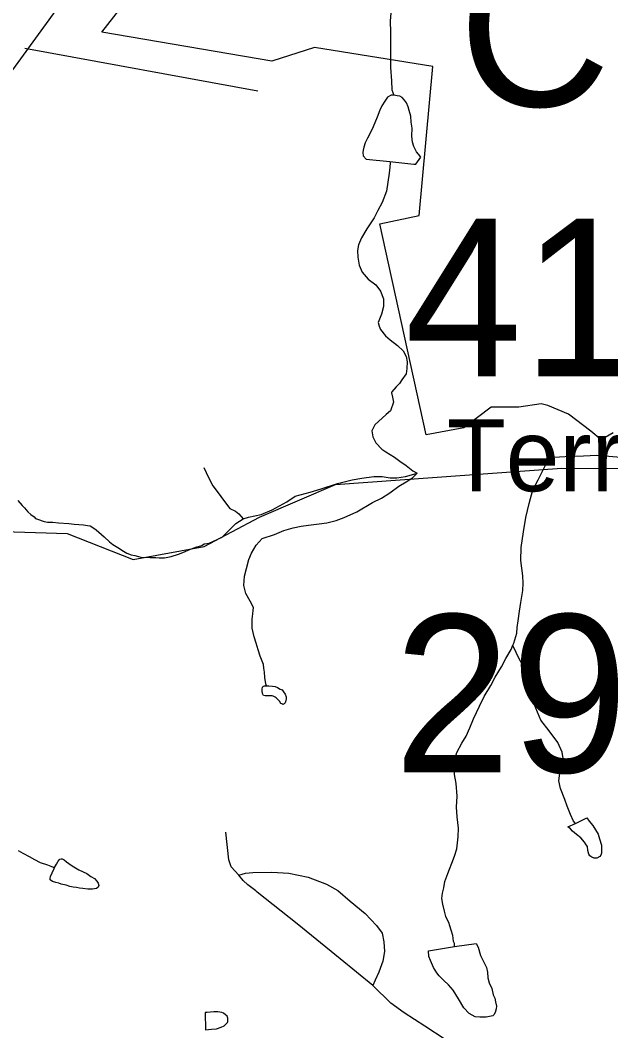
# Model space of a CAD drawing. Extents: x 2001466 to 31450019, y -30647475 to 847247.
# Drawn here: x 2073617 to 2076073, y 677008 to 681216 of the extents above; entities that cross this region are included whole.
import ezdxf

# ---------------------------------------------------------------- set-up
doc = ezdxf.new("R2010")
doc.units = 0
for name, color, linetype in [('Exist Boundary Political City Limit New', 7, 'Continuous'), ('Exist Hydrographic Creek Single Shore', 7, 'Continuous'), ('Exist Hydrographic Creek Single Shore Label', 7, 'Continuous'), ('Exist Hydrographic Misc Water Feature', 7, 'Continuous'), ('Exist Road Non-System Type 51', 7, 'Continuous'), ('Exist Road Secondary Structure Culvert Number Label', 7, 'Continuous'), ('Exist Road Secondary Structure Standard Bridge Number Label', 7, 'Continuous'), ('Exist Road Secondary Type 51 Attributed', 7, 'Continuous'), ('Map Preparation Boundary City Limit Buffer Line', 7, 'Continuous')]:
    doc.layers.add(name, color=color, linetype=linetype)

msp = doc.modelspace()

# ---------------------------------------------------------------- linework, layer by layer
at = {"layer": 'Exist Boundary Political City Limit New'}
msp.add_lwpolyline([(2076083, 679497.4), (2076033.1, 679468.9), (2075990.2, 679504.5), (2075897.5, 679575.9), (2075811.9, 679611.5), (2075783.4, 679618.6), (2075690.5, 679604.4), (2075576.4, 679604.4), (2075462.2, 679518.8), (2075305.2, 679490.2), (2075112.6, 680367.6), (2075276.8, 680403.2), (2075333.8, 681023.8), (2074841.5, 681102.2), (2074663, 681045.2), (2073956.6, 681166.4), (2074156.4, 681423.2)], dxfattribs=at)
at = {"layer": 'Exist Hydrographic Creek Single Shore'}
for points in [[(2074381.3, 679024.1), (2074612.4, 679147.5), (2074928.6, 679282.2), (2075869.6, 679351.5), (2077477.6, 679348.4), (2077703.6, 679307.7), (2078094.6, 679309.6)], [(2072829.5, 678435.8), (2072937.5, 678604.1), (2073344.6, 679012.5), (2073502.5, 679088.1), (2073811.5, 679078.6), (2074086.4, 678971.2), (2074381.3, 679024.1)]]:
    msp.add_lwpolyline(points, dxfattribs=at)
at = {"layer": 'Exist Hydrographic Misc Water Feature'}
msp.add_line((2074386.6, 677084.5), (2074387.1, 677012.7), dxfattribs=at)
for points in [[(2075159.9, 681287.4), (2075159.9, 681269.6), (2075158, 681245.5), (2075156, 681213.4), (2075156.6, 681165.4), (2075156.4, 681115.6), (2075156.6, 681071.3), (2075156.8, 681019.4), (2075160.7, 680963.6), (2075163, 680925.6), (2075171.2, 680903.6)], [(2075171.2, 680903.6), (2075167.5, 680903.8), (2075159.3, 680903.4), (2075145.1, 680895.4), (2075133.2, 680879.4), (2075121.3, 680859.3), (2075113.1, 680841.5), (2075101.5, 680811.6), (2075085.5, 680771.4), (2075071.7, 680743.1), (2075061.5, 680725.1), (2075051.8, 680705.1), (2075045.9, 680687.4), (2075043.8, 680675.1), (2075041.8, 680665.3), (2075043.6, 680651.2), (2075055.7, 680637.2), (2075154.2, 680627.6)], [(2075154.2, 680627.6), (2075254.2, 680616.1), (2075261.8, 680616.1), (2075283.7, 680646), (2075273.9, 680658.1), (2075265.7, 680667.8), (2075253.8, 680690), (2075247.9, 680707.9), (2075245.8, 680733.8), (2075247.7, 680765.9), (2075243.6, 680792.1), (2075241.5, 680815.9), (2075235.4, 680840), (2075231.2, 680856), (2075223.3, 680871.8), (2075215.1, 680883.6), (2075205.2, 680893.6), (2075195.2, 680899.6), (2075185.3, 680901.5), (2075171.2, 680903.6)], [(2075154.2, 680627.6), (2075156, 680621.6), (2075154.4, 680603.6), (2075152.1, 680579.6), (2075146.2, 680541.6), (2075140.2, 680503.5), (2075122.8, 680457.5), (2075104.7, 680423.7), (2075088.7, 680393.3), (2075059, 680347.5), (2075036.9, 680309.5), (2075023.3, 680281.2), (2075019.2, 680257.4), (2075021.5, 680229.5), (2075027.2, 680195.4), (2075039.1, 680167.6), (2075063.5, 680137.6), (2075095.7, 680113.6), (2075115.6, 680087.9), (2075127.7, 680055.6), (2075127.9, 680024), (2075119.9, 679991.9), (2075105.8, 679957.9), (2075109.9, 679941.9), (2075116, 679927.6), (2075135.9, 679901.9), (2075156.2, 679885.8), (2075186.3, 679861.8), (2075210.3, 679839.9), (2075222.4, 679816.1), (2075226.3, 679794), (2075224.7, 679766.3), (2075222.8, 679744.3), (2075204.8, 679718.2), (2075194.8, 679703.9), (2075181, 679689.8), (2075163, 679668.2), (2075160.9, 679664), (2075165.2, 679646), (2075169.1, 679625.9), (2075157, 679590), (2075139.2, 679574.1), (2075091.4, 679531.8), (2075079.3, 679505.6), (2075083.4, 679481.9), (2075095.7, 679455.7), (2075121.5, 679429.9), (2075137.3, 679418.2), (2075173.6, 679396), (2075195.6, 679380.2), (2075221.6, 679362.4), (2075249.9, 679340.3), (2075268.2, 679330.6)], [(2075666, 678614.1), (2075669.9, 678622), (2075682, 678664), (2075683.8, 678688), (2075687.7, 678715.8), (2075693.4, 678755.9), (2075699.6, 678791.9), (2075707.4, 678841.8), (2075709.4, 678871.9), (2075707.2, 678901.9), (2075699.2, 678966), (2075701, 679020.1), (2075710.7, 679085.9), (2075720.3, 679146.1), (2075734.2, 679204), (2075749.8, 679260), (2075771.8, 679302.2), (2075789.6, 679338), (2075803.8, 679366.3), (2075831.6, 679396.1)], [(2075831.6, 679396.1), (2075859.7, 679398.4), (2075905.5, 679400.3), (2075959.4, 679402.7), (2076015.4, 679404.8), (2076065.8, 679400.8), (2076115.4, 679397.3)], [(2074379.9, 679353.7), (2074400, 679311.7), (2074418.2, 679277.7), (2074440.4, 679248), (2074462.7, 679217.9), (2074488.3, 679183.6), (2074512.3, 679172.2), (2074526.7, 679161.1), (2074544.7, 679139.7)], [(2074544.7, 679139.7), (2074566.7, 679146.5), (2074618.6, 679158.5), (2074664.5, 679176.7), (2074726.2, 679210.8), (2074760.5, 679234.8), (2074802.1, 679245.1), (2074822.2, 679251), (2074868.3, 679265.1), (2074936.2, 679287.6), (2074998.1, 679301.8), (2075038.1, 679309.9), (2075088.1, 679315.8), (2075122, 679315.9), (2075156, 679310.3), (2075184.1, 679310.1), (2075220, 679316.4), (2075244, 679322.5), (2075268.2, 679330.6)], [(2074640.7, 678445), (2074638.6, 678453), (2074634.3, 678478.8), (2074632.5, 678500.9), (2074630.4, 678518.7), (2074628.6, 678532.8), (2074614.5, 678568.6), (2074606.5, 678594.5), (2074598, 678622.6), (2074590.1, 678648.6), (2074586.2, 678666.6), (2074582.1, 678684.7), (2074582.1, 678702.5), (2074582.1, 678722.8), (2074583.9, 678744.8), (2074586, 678758.7), (2074587.8, 678770.6), (2074573.4, 678796.7), (2074555.4, 678828.6), (2074547.4, 678862.3), (2074549.7, 678900.5), (2074557.4, 678932.5), (2074567.1, 678970.4), (2074579.2, 678996.6), (2074598.9, 679030.5), (2074622.7, 679058.5), (2074675.1, 679074.9), (2074712.7, 679090.7), (2074752.5, 679103), (2074784.9, 679109), (2074816.6, 679113.1), (2074860.7, 679119.4), (2074892.7, 679123.5), (2074930.6, 679133.6), (2074964.5, 679145.9), (2075016.6, 679169.6), (2075082.4, 679207.9), (2075120.3, 679226.1), (2075154.6, 679248), (2075191.9, 679276.1), (2075222.2, 679294.2), (2075248.3, 679310.5), (2075268.2, 679330.6)], [(2073606.2, 679215.8), (2073624.7, 679195.6), (2073634.3, 679185.6), (2073648.2, 679169.7), (2073660.3, 679157.7), (2073674.5, 679147.9), (2073680.6, 679141.7), (2073696.6, 679136), (2073707.4, 679131.7), (2073716.5, 679128.1)], [(2073716.5, 679128.1), (2073730.7, 679126), (2073752.8, 679125.9), (2073776.6, 679123.9), (2073818.4, 679120), (2073840.8, 679118.2), (2073860.5, 679116), (2073880.6, 679114.3), (2073896.8, 679112.2), (2073908.3, 679110.4), (2073918.7, 679104.4), (2073932.9, 679094.2), (2073966.5, 679064.3), (2073988.6, 679044.3), (2074002.4, 679032.5), (2074022.5, 679020.5), (2074046.7, 679004.7), (2074060.6, 678996.5), (2074078.7, 678990.5), (2074093, 678986.7), (2074109, 678982.7), (2074118.8, 678980.8), (2074156.8, 678978.7), (2074181, 678978.7), (2074194.7, 678977), (2074216.7, 678976.9), (2074244.9, 678982.8), (2074274.7, 678992.9), (2074300.5, 679003.1), (2074318.6, 679011), (2074340.7, 679019), (2074350.8, 679023.1), (2074358.8, 679025.2), (2074372.5, 679029.1), (2074382.5, 679035.3)], [(2074382.5, 679035.3), (2074402.6, 679038.7), (2074456.2, 679063.9), (2074513.2, 679120.1), (2074544.7, 679139.7)], [(2075423.8, 677359.8), (2075423.8, 677371.9), (2075419.5, 677379.9), (2075417.6, 677394), (2075415.8, 677405.6), (2075409.6, 677427.6), (2075403.7, 677445.5), (2075399.2, 677459.6), (2075391.4, 677473.8), (2075387.5, 677483.7), (2075381.3, 677505.7), (2075375.4, 677535.5), (2075371.3, 677559.5), (2075373.1, 677581.6), (2075378.9, 677603.4), (2075383, 677629.6), (2075394.9, 677663.5), (2075403.1, 677681.7), (2075412.7, 677705.8), (2075422.8, 677735.5), (2075432.8, 677765.6), (2075438.6, 677815.9), (2075440.4, 677851.7), (2075433.8, 677899.7), (2075432, 677939.7), (2075433.8, 677985.7), (2075429.7, 678037.4), (2075423.6, 678075.7), (2075421.5, 678105.6), (2075423.2, 678131.7), (2075433.4, 678167.5), (2075453.3, 678205.4), (2075471.2, 678235.6), (2075487.2, 678269.6), (2075502.7, 678307.8), (2075526.7, 678359.8), (2075546.6, 678399.7), (2075574.7, 678445.8), (2075592.3, 678480), (2075618.2, 678524), (2075636.2, 678557.7), (2075658.4, 678595.8), (2075666, 678614.1)], [(2075926, 677871), (2075918.4, 677881.1), (2075905.9, 677908.9), (2075892.1, 677943), (2075881.9, 677970.9), (2075863.6, 678016.7), (2075857.9, 678048.8), (2075861.4, 678080.7), (2075871.6, 678110.8), (2075875.1, 678142.7), (2075871, 678168.9), (2075853.2, 678208.9), (2075816.9, 678256.6), (2075782.8, 678302.3), (2075754.7, 678368.2), (2075736.7, 678420.5), (2075720.7, 678480.1), (2075714.4, 678516.3), (2075706.4, 678532.1), (2075690.2, 678562.1), (2075680.1, 678583.9), (2075668, 678610.1), (2075666, 678614.1)], [(2074640.7, 678445), (2074650.5, 678445.1), (2074666.7, 678443.1), (2074676.6, 678441.2), (2074686.6, 678437.2), (2074698.7, 678431.3), (2074706.5, 678427.3), (2074712.5, 678419.1), (2074718.8, 678409.2), (2074722.7, 678399.3), (2074723.1, 678391.1), (2074720.9, 678377.3), (2074718.8, 678373.1), (2074714.7, 678369.2), (2074709, 678367.3), (2074704.9, 678369.1), (2074700.6, 678371), (2074694.6, 678381.2), (2074686.6, 678389.3), (2074680.9, 678395.1), (2074676.8, 678396.9), (2074668.6, 678401), (2074664.7, 678402.8), (2074658.7, 678402.9), (2074642.5, 678402.9), (2074635, 678402.9), (2074629, 678405), (2074624.7, 678412.9), (2074622.7, 678423), (2074622.7, 678430.7), (2074624.7, 678438.9), (2074628.4, 678442.8), (2074632.7, 678445), (2074640.7, 678445)], [(2075926, 677871), (2075974.2, 677895.3), (2075983.8, 677881.3), (2075998.1, 677863.3), (2076010, 677845.2), (2076020.3, 677827.4), (2076026.2, 677807.5), (2076034.2, 677781.5), (2076034.2, 677763.7), (2076034.6, 677747.4), (2076032.4, 677739.6), (2076028.5, 677733.4), (2076014.8, 677727.3), (2076004.5, 677727.2), (2075994.5, 677731.6), (2075986.7, 677737.3), (2075982.6, 677743.6), (2075978.3, 677759.2), (2075976.4, 677775.3), (2075970.5, 677783.1), (2075964.5, 677793.4), (2075948.3, 677811.2), (2075930.3, 677825.3), (2075914.3, 677839.1), (2075906.3, 677849.2), (2075894.4, 677857.1), (2075926, 677871)], [(2073759.2, 677688.3), (2073755.1, 677688.5), (2073745, 677692.4), (2073731.1, 677698.2), (2073700.9, 677708.1), (2073677, 677720.2), (2073655.2, 677732), (2073629, 677746.1), (2073608.9, 677758.1)], [(2073759.2, 677688.3), (2073767.2, 677702.5), (2073775.2, 677714.3), (2073781.1, 677722.3), (2073786.9, 677724.2), (2073791.2, 677724.4), (2073799, 677720.4), (2073809.2, 677712.3), (2073818.9, 677704.4), (2073833, 677694.5), (2073860.9, 677678.5), (2073893.1, 677662.7), (2073911.1, 677650.6), (2073925.1, 677642.8), (2073934.9, 677630.8), (2073941.3, 677622.5), (2073943.1, 677612.6), (2073941.3, 677606.8), (2073933.5, 677600.6), (2073917.3, 677598.6), (2073897.4, 677598.4), (2073877.3, 677600.6), (2073863.6, 677602.3), (2073851.2, 677604.6), (2073837.5, 677606.7), (2073823.4, 677608.4), (2073807.4, 677614.4), (2073787.1, 677618.3), (2073777.2, 677622.3), (2073765.1, 677626.1), (2073751.4, 677630.2), (2073741.3, 677636.2), (2073740.9, 677642.3), (2073743.2, 677650.1), (2073749.1, 677666.3), (2073757.3, 677684.1), (2073759.2, 677688.3)], [(2075423.8, 677359.8), (2075513.4, 677372.1), (2075521.8, 677356.2), (2075531.9, 677322.3), (2075546, 677294.2), (2075555.8, 677272.4), (2075560.2, 677252.3), (2075562.2, 677228.5), (2075568.2, 677208.5), (2075578.2, 677184.2), (2075584.3, 677158.2), (2075590.7, 677144.3), (2075594.4, 677128.3), (2075598.7, 677110.6), (2075596.4, 677100.4), (2075592.6, 677084.3), (2075586.6, 677074.3), (2075582.5, 677070.4), (2075554.8, 677064.5), (2075528.8, 677064.4), (2075508.7, 677066.2), (2075484.7, 677080), (2075462.3, 677104.1), (2075440.2, 677141.9), (2075418.3, 677178.1), (2075398.4, 677199.7), (2075378.5, 677217.8), (2075360, 677237.6), (2075350.2, 677249.7), (2075336, 677271.7), (2075323.9, 677301.5), (2075315.9, 677317.3), (2075315.7, 677341.3), (2075423.8, 677359.8)], [(2074387.1, 677012.7), (2074412.9, 677014.9), (2074432.8, 677016.7), (2074453.1, 677023), (2074465, 677028.9), (2074473.2, 677037), (2074478.9, 677043), (2074480.8, 677047.2), (2074481, 677051.2), (2074481, 677061), (2074476.9, 677068.9), (2074470.9, 677075), (2074462.7, 677081.2), (2074454.7, 677084.8), (2074438.5, 677086.8), (2074422.7, 677086.8), (2074394.8, 677085), (2074386.6, 677084.5)]]:
    msp.add_lwpolyline(points, dxfattribs=at)
at = {"layer": 'Exist Road Non-System Type 51'}
msp.add_line((2073635.2, 681099.3), (2074605.6, 680921.8), dxfattribs=at)
for points in [[(2074597.3, 677590.9), (2074564.1, 677615.8), (2074544.1, 677634.1), (2074525.9, 677655.7), (2074494.3, 677690.6), (2074484.4, 677720.5), (2074472.7, 677835.1)], [(2074525.9, 677655.7), (2074554.1, 677664), (2074584, 677667.3), (2074663.7, 677669), (2074733.5, 677664), (2074814.8, 677647.4), (2074891.2, 677619.1), (2074937.7, 677592.5), (2074989.2, 677547.7), (2075052.3, 677496.2), (2075098.8, 677446.3), (2075122.1, 677414.7), (2075128.7, 677378.2), (2075132, 677338.3), (2075125.4, 677298.4), (2075108.8, 677251.9), (2075093.8, 677218.7), (2075083.9, 677196.4)], [(2075083.9, 677196.4), (2074947.7, 677308.4), (2074768.3, 677453), (2074602.3, 677585.9), (2074597.3, 677590.9)], [(2075825.5, 676259.9), (2075823.9, 676319.7), (2075825.5, 676377.9), (2075832.2, 676446), (2075832.2, 676522.4), (2075822.2, 676602.2), (2075810.6, 676642.1), (2075785.7, 676688.6), (2075759.1, 676731.8), (2075717.6, 676768.4), (2075544.9, 676869.7), (2075467.5, 676918.9), (2075384.4, 676972.1), (2075299.7, 677026.9), (2075213.4, 677083.4), (2075158.6, 677123.3), (2075083.9, 677196.4)]]:
    msp.add_lwpolyline(points, dxfattribs=at)
at = {"layer": 'Exist Road Secondary Type 51 Attributed'}
msp.add_lwpolyline([(2074342.9, 682052.1), (2074267, 681955.4), (2074057.1, 681653), (2073787.3, 681289), (2073509.6, 680908.5), (2073190.8, 680470.3), (2072883.1, 680060.5), (2072717.4, 679831.6), (2072556.5, 679661.8), (2072389.2, 679502.3)], dxfattribs=at)
at = {"layer": 'Map Preparation Boundary City Limit Buffer Line'}
msp.add_lwpolyline([(2076083, 679497.4), (2076033.1, 679468.9), (2075990.2, 679504.5), (2075897.5, 679575.9), (2075811.9, 679611.5), (2075783.4, 679618.6), (2075690.5, 679604.4), (2075576.4, 679604.4), (2075462.2, 679518.8), (2075305.2, 679490.2), (2075112.6, 680367.6), (2075276.8, 680403.2), (2075333.8, 681023.8), (2074841.5, 681102.2), (2074663, 681045.2), (2073956.6, 681166.4), (2074156.4, 681423.2)], dxfattribs=at)

# ---------------------------------------------------------------- texts
at = {"layer": 'Exist Hydrographic Creek Single Shore Label'}
msp.add_text('Terrible', height=300, dxfattribs=at).set_placement((2075391.7, 679254.7))
at = {"layer": 'Exist Road Secondary Structure Culvert Number Label'}
msp.add_text('C561', height=656.17, dxfattribs=at).set_placement((2075439.4, 680857.6))
at = {"layer": 'Exist Road Secondary Structure Standard Bridge Number Label'}
for s, p in [('411', (2075216.6, 679733.8)), ('299', (2075169.9, 678084.8))]:
    msp.add_text(s, height=656.17, dxfattribs=at).set_placement(p)

doc.saveas('drawing.dxf')
